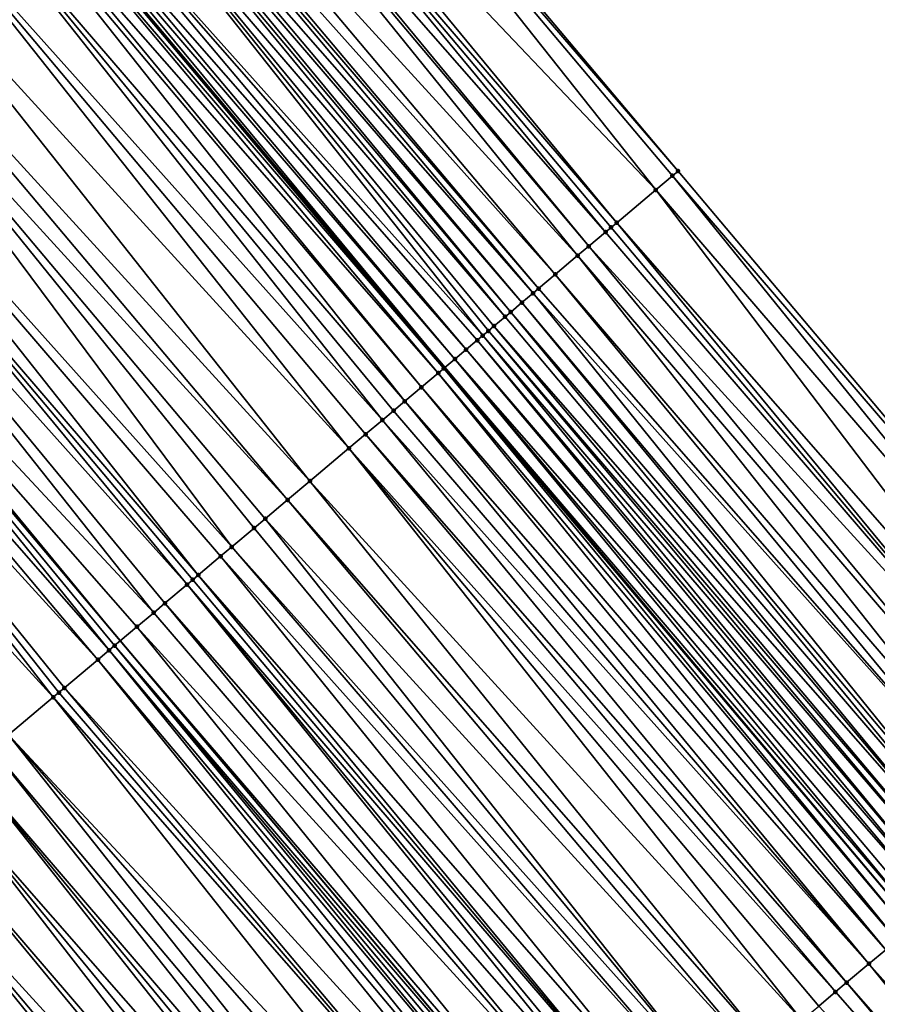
# Model space of a CAD drawing. Header units: feet. Extents: x 2004186 to 2014793, y 836912 to 864902.
# Tile 551 of 974: x 2008737 to 2008760, y 850392 to 850419. Entities that reach past the tile are written whole.
import ezdxf

# ---------------------------------------------------------------- set-up
doc = ezdxf.new("R2010")
doc.units = ezdxf.units.FT
doc.header["$LTSCALE"] = 100
doc.header["$MEASUREMENT"] = 0
for name, color, linetype, lineweight in [('EP_Travel Lane', 5, 'Continuous', 40), ('GPL_Skip Line', 2, 'Continuous', 40), ('Road Shots', 4, 'Continuous', 200), ('Road X-Section', 30, 'Continuous', 13)]:
    doc.layers.add(name, color=color, linetype=linetype, lineweight=lineweight)
doc.layers.add('I-77 SB_MM21-27-Surface-Border', color=7, linetype='Continuous')
doc.layers.add('I-77 SB_MM21-27-Surface-TIN', color=7, linetype='Continuous')

msp = doc.modelspace()

# ---------------------------------------------------------------- linework, layer by layer
at = {"layer": 'EP_Travel Lane'}
msp.add_polyline3d([(2008915.867513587, 850210.6115616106, 427.1143977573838), (2008902.985485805, 850225.9102312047, 427.1784940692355), (2008890.103520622, 850241.2088264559, 427.2702091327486), (2008877.221518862, 850256.5074651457, 427.3457865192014), (2008864.339452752, 850271.8061802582, 427.3929722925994), (2008851.457444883, 850287.104826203, 427.4658543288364), (2008838.575445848, 850302.4034616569, 427.542645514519), (2008825.692796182, 850317.7030101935, 427.605300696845), (2008812.811069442, 850333.0017262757, 427.7104481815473), (2008799.929318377, 850348.3004712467, 427.8060935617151), (2008787.047602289, 850363.5991746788, 427.9153491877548), (2008774.165686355, 850378.8981154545, 427.9468093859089), (2008761.283878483, 850394.1969278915, 428.0203162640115), (2008748.402164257, 850409.4956291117, 428.1303267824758), (2008735.520360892, 850424.7944361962, 428.2056198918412), (2008722.668771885, 850440.0799362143, 428.2471477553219), (2008709.8114582, 850455.3993182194, 428.3277989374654), (2008696.954085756, 850470.7187702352, 428.3810532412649), (2008684.096679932, 850486.038262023, 428.4187279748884), (2008671.239433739, 850501.3575636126, 428.5308118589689), (2008658.29212345, 850516.6541551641, 428.6017493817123), (2008645.370726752, 850531.9194284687, 428.7031373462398)], dxfattribs=at)
at = {"layer": 'GPL_Skip Line'}
msp.add_polyline3d([(2008894.092958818, 850218.4216067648, 427.3520091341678), (2008881.210969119, 850233.7202311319, 427.4329074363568), (2008868.328993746, 850249.0188384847, 427.5201267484), (2008855.446945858, 850264.3175319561, 427.5753522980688), (2008842.564943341, 850279.6161715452, 427.650595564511), (2008829.682933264, 850294.9148201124, 427.7225033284), (2008816.800461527, 850310.2131006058, 427.7898002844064), (2008803.917205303, 850325.5106064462, 427.8799851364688), (2008791.033978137, 850340.8080777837, 427.9814844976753), (2008778.150705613, 850356.1056029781, 428.0653225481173), (2008765.26733627, 850371.403243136, 428.1114611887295), (2008752.383995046, 850386.7008499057, 428.1685486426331), (2008739.500729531, 850401.998366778, 428.2551158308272), (2008726.61750691, 850417.2958327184, 428.3583851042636), (2008713.751811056, 850432.6082563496, 428.4147457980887), (2008700.907477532, 850447.9386255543, 428.4696726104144), (2008688.063002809, 850463.2691632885, 428.4587566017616), (2008675.218813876, 850478.599359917, 428.581107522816), (2008662.374626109, 850493.9295551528, 428.7040024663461), (2008649.477437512, 850509.2154379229, 428.7683137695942)], dxfattribs=at)
at = {"layer": 'I-77 SB_MM21-27-Surface-Border', "color": 3, "linetype": 'ByBlock', "lineweight": -2}
msp.add_polyline3d([(2008646.361944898, 850532.7559156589, 428.6848229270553), (2008660.176727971, 850518.2445676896, 428.5672643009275), (2008673.565362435, 850503.3065174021, 428.4832371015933), (2008690.395408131, 850491.3159234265, 428.3358796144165), (2008703.239696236, 850475.9856084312, 428.2598247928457), (2008716.237136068, 850460.7839192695, 428.1125989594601), (2008729.081235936, 850445.4538289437, 427.9486738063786), (2008741.913914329, 850430.1807046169, 427.8709516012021), (2008754.797180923, 850414.8831864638, 427.7847865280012), (2008767.680465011, 850399.5856475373, 427.7054260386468), (2008780.716760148, 850384.416901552, 427.6395433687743), (2008793.600095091, 850369.1193022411, 427.5799843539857), (2008806.483406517, 850353.8217308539, 427.5113196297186), (2008819.366612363, 850338.5242848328, 427.4015260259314), (2008832.24980813, 850323.2268507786, 427.2877568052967), (2008845.133555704, 850307.9270554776, 427.2317078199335), (2008857.862602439, 850292.499557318, 427.1704268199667), (2008870.591658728, 850277.0720478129, 427.113381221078), (2008883.16774643, 850261.5156949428, 427.0646691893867), (2008895.743853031, 850245.9593196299, 427.0242948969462), (2008908.472840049, 850230.5318923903, 426.9366870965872), (2008921.048963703, 850214.9754968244, 426.9038368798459)], dxfattribs=at)
at = {"layer": 'I-77 SB_MM21-27-Surface-TIN', "color": 128, "linetype": 'ByBlock', "lineweight": -2}
for points in [[(2008741.913914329, 850430.1807046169, 427.8709516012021), (2008741.760962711, 850430.0518411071, 427.8806762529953), (2008754.797180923, 850414.8831864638, 427.7847865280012)], [(2008741.760962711, 850430.0518411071, 427.8806762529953), (2008740.384361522, 850428.8921130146, 427.9539346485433), (2008754.185358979, 850414.3677507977, 427.8176607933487)], [(2008741.760962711, 850430.0518411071, 427.8806762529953), (2008754.644230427, 850414.7543216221, 427.7949481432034), (2008754.797180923, 850414.8831864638, 427.7847865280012)], [(2008741.760962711, 850430.0518411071, 427.8806762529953), (2008754.185358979, 850414.3677507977, 427.8176607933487), (2008754.644230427, 850414.7543216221, 427.7949481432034)], [(2008740.384361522, 850428.8921130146, 427.9539346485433), (2008740.078462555, 850428.6343809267, 427.9750459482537), (2008753.114672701, 850413.46573586, 427.8760178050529)], [(2008740.384361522, 850428.8921130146, 427.9539346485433), (2008753.114672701, 850413.46573586, 427.8760178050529), (2008754.185358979, 850414.3677507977, 427.8176607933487)], [(2008740.078462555, 850428.6343809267, 427.9750459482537), (2008739.619601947, 850428.2477972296, 428.0019793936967), (2008752.80877162, 850413.2080062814, 427.896306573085)], [(2008740.078462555, 850428.6343809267, 427.9750459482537), (2008752.961725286, 850413.3368673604, 427.8873789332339), (2008753.114672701, 850413.46573586, 427.8760178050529)], [(2008740.078462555, 850428.6343809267, 427.9750459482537), (2008752.80877162, 850413.2080062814, 427.896306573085), (2008752.961725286, 850413.3368673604, 427.8873789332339)], [(2008739.619601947, 850428.2477972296, 428.0019793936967), (2008739.466643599, 850428.1189417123, 428.0090830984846), (2008752.349926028, 850412.8214047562, 427.9290869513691)], [(2008739.619601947, 850428.2477972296, 428.0019793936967), (2008752.349926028, 850412.8214047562, 427.9290869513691), (2008752.80877162, 850413.2080062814, 427.896306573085)], [(2008739.466643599, 850428.1189417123, 428.0090830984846), (2008738.548917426, 850427.345780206, 428.0610191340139), (2008752.044013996, 850412.5636881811, 427.9451115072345)], [(2008739.466643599, 850428.1189417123, 428.0090830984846), (2008752.044013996, 850412.5636881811, 427.9451115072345), (2008752.349926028, 850412.8214047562, 427.9290869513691)], [(2008738.548917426, 850427.345780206, 428.0610191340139), (2008738.09006322, 850426.959188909, 428.0904448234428), (2008751.432210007, 850412.0482311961, 427.9849767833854)], [(2008738.548917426, 850427.345780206, 428.0610191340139), (2008751.432210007, 850412.0482311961, 427.9849767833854), (2008752.044013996, 850412.5636881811, 427.9451115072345)], [(2008738.09006322, 850426.959188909, 428.0904448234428), (2008737.937116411, 850426.8303196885, 428.1020421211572), (2008750.97334036, 850411.6616582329, 428.0083908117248)], [(2008738.09006322, 850426.959188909, 428.0904448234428), (2008750.97334036, 850411.6616582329, 428.0083908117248), (2008751.432210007, 850412.0482311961, 427.9849767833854)], [(2008737.937116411, 850426.8303196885, 428.1020421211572), (2008737.631237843, 850426.5725633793, 428.1310962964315), (2008750.820390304, 850411.5327928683, 428.0187239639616)], [(2008737.937116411, 850426.8303196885, 428.1020421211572), (2008750.820390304, 850411.5327928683, 428.0187239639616), (2008750.97334036, 850411.6616582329, 428.0083908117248)], [(2008737.478293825, 850426.4436908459, 428.1437800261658), (2008737.325332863, 850426.3148384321, 428.1498660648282), (2008750.208597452, 850411.0173226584, 428.0629260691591)], [(2008737.631237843, 850426.5725633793, 428.1310962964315), (2008737.478293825, 850426.4436908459, 428.1437800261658), (2008750.514498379, 850411.2750524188, 428.0425775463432)], [(2008737.478293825, 850426.4436908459, 428.1437800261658), (2008750.208597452, 850411.0173226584, 428.0629260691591), (2008750.514498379, 850411.2750524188, 428.0425775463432)], [(2008737.631237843, 850426.5725633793, 428.1310962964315), (2008750.514498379, 850411.2750524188, 428.0425775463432), (2008750.820390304, 850411.5327928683, 428.0187239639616)], [(2008737.019418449, 850426.0571246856, 428.1649626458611), (2008736.101658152, 850425.2840036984, 428.2036114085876), (2008749.443799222, 850410.3730527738, 428.095919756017)], [(2008737.325332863, 850426.3148384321, 428.1498660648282), (2008737.019418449, 850426.0571246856, 428.1649626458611), (2008750.055640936, 850410.8884649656, 428.0707433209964)], [(2008737.019418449, 850426.0571246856, 428.1649626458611), (2008749.749705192, 850410.6307765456, 428.0775350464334), (2008750.055640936, 850410.8884649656, 428.0707433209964)], [(2008737.019418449, 850426.0571246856, 428.1649626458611), (2008749.596748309, 850410.5019192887, 428.0852093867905), (2008749.749705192, 850410.6307765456, 428.0775350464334)], [(2008737.019418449, 850426.0571246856, 428.1649626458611), (2008749.443799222, 850410.3730527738, 428.095919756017), (2008749.596748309, 850410.5019192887, 428.0852093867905)], [(2008737.325332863, 850426.3148384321, 428.1498660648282), (2008750.055640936, 850410.8884649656, 428.0707433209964), (2008750.208597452, 850411.0173226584, 428.0629260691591)], [(2008736.101658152, 850425.2840036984, 428.2036114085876), (2008735.795713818, 850425.0263254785, 428.2070580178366), (2008748.98491437, 850409.986497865, 428.1134131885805)], [(2008736.101658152, 850425.2840036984, 428.2036114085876), (2008749.290843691, 850410.2441939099, 428.1041209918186), (2008749.443799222, 850410.3730527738, 428.095919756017)], [(2008736.101658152, 850425.2840036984, 428.2036114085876), (2008748.98491437, 850409.986497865, 428.1134131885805), (2008749.290843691, 850410.2441939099, 428.1041209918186)], [(2008735.795713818, 850425.0263254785, 428.2070580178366), (2008735.642728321, 850424.8975021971, 428.2035906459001), (2008748.678972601, 850409.7288166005, 428.1178585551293)], [(2008735.795713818, 850425.0263254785, 428.2070580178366), (2008748.678972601, 850409.7288166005, 428.1178585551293), (2008748.98491437, 850409.986497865, 428.1134131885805)], [(2008735.489758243, 850424.7686606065, 428.2061273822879), (2008735.336799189, 850424.6398059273, 428.2129562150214), (2008748.373054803, 850409.4711068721, 428.1316379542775)], [(2008735.489758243, 850424.7686606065, 428.2061273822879), (2008748.402164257, 850409.4956291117, 428.1303267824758), (2008735.520360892, 850424.7944361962, 428.2056198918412)], [(2008735.489758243, 850424.7686606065, 428.2061273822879), (2008748.373054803, 850409.4711068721, 428.1316379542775), (2008748.402164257, 850409.4956291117, 428.1303267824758)], [(2008735.642728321, 850424.8975021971, 428.2035906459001), (2008735.520360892, 850424.7944361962, 428.2056198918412), (2008748.402164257, 850409.4956291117, 428.1303267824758)], [(2008735.642728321, 850424.8975021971, 428.2035906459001), (2008748.402164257, 850409.4956291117, 428.1303267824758), (2008748.678972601, 850409.7288166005, 428.1178585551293)], [(2008735.336799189, 850424.6398059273, 428.2129562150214), (2008735.030855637, 850424.3821267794, 428.216707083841), (2008748.220089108, 850409.3422600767, 428.1358815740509)], [(2008735.336799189, 850424.6398059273, 428.2129562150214), (2008748.220089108, 850409.3422600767, 428.1358815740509), (2008748.373054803, 850409.4711068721, 428.1316379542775)], [(2008734.877872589, 850424.2533005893, 428.2141936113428), (2008734.26599994, 850423.7379251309, 428.2273233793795), (2008747.302258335, 850408.5692227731, 428.1470893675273)], [(2008735.030855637, 850424.3821267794, 428.216707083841), (2008734.877872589, 850424.2533005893, 428.2141936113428), (2008747.761165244, 850408.9557514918, 428.1381842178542)], [(2008734.877872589, 850424.2533005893, 428.2141936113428), (2008747.302258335, 850408.5692227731, 428.1470893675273), (2008747.761165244, 850408.9557514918, 428.1381842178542)], [(2008735.030855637, 850424.3821267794, 428.216707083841), (2008747.761165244, 850408.9557514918, 428.1381842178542), (2008748.220089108, 850409.3422600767, 428.1358815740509)], [(2008734.26599994, 850423.7379251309, 428.2273233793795), (2008733.348188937, 850422.9648643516, 428.2462283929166), (2008746.690369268, 850408.0538668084, 428.1538272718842)], [(2008734.26599994, 850423.7379251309, 428.2273233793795), (2008746.996308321, 850408.3115512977, 428.1483245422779), (2008747.302258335, 850408.5692227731, 428.1470893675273)], [(2008734.26599994, 850423.7379251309, 428.2273233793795), (2008746.690369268, 850408.0538668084, 428.1538272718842), (2008746.996308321, 850408.3115512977, 428.1483245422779)], [(2008733.348188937, 850422.9648643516, 428.2462283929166), (2008732.277401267, 850422.0629698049, 428.2651045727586), (2008745.772537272, 850407.2808309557, 428.1645591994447)], [(2008733.348188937, 850422.9648643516, 428.2462283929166), (2008746.231448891, 850407.6673540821, 428.1574880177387), (2008746.690369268, 850408.0538668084, 428.1538272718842)], [(2008733.348188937, 850422.9648643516, 428.2462283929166), (2008745.772537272, 850407.2808309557, 428.1645591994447), (2008746.231448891, 850407.6673540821, 428.1574880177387)], [(2008732.277401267, 850422.0629698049, 428.2651045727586), (2008731.206600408, 850421.16109092, 428.2788448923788), (2008744.701734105, 850406.378954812, 428.1774019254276)], [(2008732.277401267, 850422.0629698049, 428.2651045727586), (2008744.701734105, 850406.378954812, 428.1774019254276), (2008745.772537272, 850407.2808309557, 428.1645591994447)], [(2008731.206600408, 850421.16109092, 428.2788448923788), (2008730.594713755, 850420.6457320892, 428.2865220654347), (2008744.089842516, 850405.8636018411, 428.1831581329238)], [(2008731.206600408, 850421.16109092, 428.2788448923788), (2008744.089842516, 850405.8636018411, 428.1831581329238), (2008744.701734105, 850406.378954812, 428.1774019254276)], [(2008730.594713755, 850420.6457320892, 428.2865220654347), (2008729.21796731, 850419.4861764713, 428.3032213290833), (2008742.560112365, 850404.575220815, 428.1970892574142)], [(2008730.594713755, 850420.6457320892, 428.2865220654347), (2008743.477963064, 850405.3482344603, 428.1936397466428), (2008744.089842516, 850405.8636018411, 428.1831581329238)], [(2008730.594713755, 850420.6457320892, 428.2865220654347), (2008743.17200323, 850405.0905746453, 428.1910511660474), (2008743.477963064, 850405.3482344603, 428.1936397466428)], [(2008730.594713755, 850420.6457320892, 428.2865220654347), (2008742.560112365, 850404.575220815, 428.1970892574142), (2008743.17200323, 850405.0905746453, 428.1910511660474)], [(2008729.21796731, 850419.4861764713, 428.3032213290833), (2008728.606086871, 850418.9708102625, 428.3133179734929), (2008741.642297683, 850403.8021644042, 428.2145627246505)], [(2008729.21796731, 850419.4861764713, 428.3032213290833), (2008742.254177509, 850404.3175313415, 428.2042265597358), (2008742.560112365, 850404.575220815, 428.1970892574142)], [(2008729.21796731, 850419.4861764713, 428.3032213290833), (2008741.642297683, 850403.8021644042, 428.2145627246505), (2008742.254177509, 850404.3175313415, 428.2042265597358)], [(2008728.606086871, 850418.9708102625, 428.3133179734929), (2008727.994218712, 850418.4554294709, 428.3281966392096), (2008741.336366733, 850403.5444702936, 428.2232206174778)], [(2008728.606086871, 850418.9708102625, 428.3133179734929), (2008741.489335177, 850403.6733138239, 428.2200476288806), (2008741.642297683, 850403.8021644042, 428.2145627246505)], [(2008728.606086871, 850418.9708102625, 428.3133179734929), (2008741.336366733, 850403.5444702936, 428.2232206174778), (2008741.489335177, 850403.6733138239, 428.2200476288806)], [(2008727.994218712, 850418.4554294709, 428.3281966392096), (2008726.77048196, 850417.424668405, 428.3577844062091), (2008740.418542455, 850402.7714252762, 428.2369579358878)], [(2008727.994218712, 850418.4554294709, 428.3281966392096), (2008740.724476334, 850403.0291159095, 428.2294403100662), (2008741.336366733, 850403.5444702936, 428.2232206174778)], [(2008727.994218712, 850418.4554294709, 428.3281966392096), (2008740.418542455, 850402.7714252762, 428.2369579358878), (2008740.724476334, 850403.0291159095, 428.2294403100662)], [(2008726.77048196, 850417.424668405, 428.3577844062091), (2008726.61750691, 850417.2958327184, 428.3583851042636), (2008739.500729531, 850401.998366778, 428.2551158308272)], [(2008726.77048196, 850417.424668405, 428.3577844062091), (2008739.500729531, 850401.998366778, 428.2551158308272), (2008739.959637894, 850402.3848937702, 428.2467770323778)], [(2008726.77048196, 850417.424668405, 428.3577844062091), (2008739.959637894, 850402.3848937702, 428.2467770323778), (2008740.418542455, 850402.7714252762, 428.2369579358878)], [(2008726.005594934, 850416.780503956, 428.3562019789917), (2008739.194783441, 850401.7406906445, 428.257878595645), (2008726.61750691, 850417.2958327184, 428.3583851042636)], [(2008739.347760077, 850401.8695244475, 428.2578954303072), (2008739.500729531, 850401.998366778, 428.2551158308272), (2008726.61750691, 850417.2958327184, 428.3583851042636)], [(2008739.347760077, 850401.8695244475, 428.2578954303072), (2008726.61750691, 850417.2958327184, 428.3583851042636), (2008739.194783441, 850401.7406906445, 428.257878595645)], [(2008726.005594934, 850416.780503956, 428.3562019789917), (2008725.393664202, 850416.265197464, 428.3467157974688), (2008738.888815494, 850401.4830404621, 428.2521312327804)], [(2008726.005594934, 850416.780503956, 428.3562019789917), (2008738.888815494, 850401.4830404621, 428.2521312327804), (2008739.194783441, 850401.7406906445, 428.257878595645)], [(2008725.393664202, 850416.265197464, 428.3467157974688), (2008724.169776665, 850415.2346154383, 428.3175914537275), (2008737.664960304, 850400.4524200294, 428.2356029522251)], [(2008725.393664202, 850416.265197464, 428.3467157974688), (2008737.970934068, 850400.7100633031, 428.2436158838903), (2008738.888815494, 850401.4830404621, 428.2521312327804)], [(2008725.393664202, 850416.265197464, 428.3467157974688), (2008737.817950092, 850400.5812382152, 428.2407411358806), (2008737.970934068, 850400.7100633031, 428.2436158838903)], [(2008725.393664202, 850416.265197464, 428.3467157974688), (2008737.664960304, 850400.4524200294, 428.2356029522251), (2008737.817950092, 850400.5812382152, 428.2407411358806)], [(2008724.169776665, 850415.2346154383, 428.3175914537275), (2008736.441057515, 850399.421856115, 428.200540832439), (2008737.664960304, 850400.4524200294, 428.2356029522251)], [(2008754.644230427, 850414.7543216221, 427.7949481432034), (2008754.185358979, 850414.3677507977, 427.8176607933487), (2008767.221595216, 850399.1990747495, 427.7287832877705)], [(2008754.797180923, 850414.8831864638, 427.7847865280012), (2008754.644230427, 850414.7543216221, 427.7949481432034), (2008767.680465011, 850399.5856475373, 427.7054260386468)], [(2008754.644230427, 850414.7543216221, 427.7949481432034), (2008767.221595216, 850399.1990747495, 427.7287832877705), (2008767.680465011, 850399.5856475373, 427.7054260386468)], [(2008754.185358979, 850414.3677507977, 427.8176607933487), (2008753.114672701, 850413.46573586, 427.8760178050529), (2008766.303867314, 850398.4259152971, 427.780048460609)], [(2008754.185358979, 850414.3677507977, 427.8176607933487), (2008766.303867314, 850398.4259152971, 427.780048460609), (2008767.221595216, 850399.1990747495, 427.7287832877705)], [(2008753.114672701, 850413.46573586, 427.8760178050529), (2008752.961725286, 850413.3368673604, 427.8873789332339), (2008765.844996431, 850398.0393438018, 427.8029818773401)], [(2008753.114672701, 850413.46573586, 427.8760178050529), (2008765.844996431, 850398.0393438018, 427.8029818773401), (2008766.303867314, 850398.4259152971, 427.780048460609)], [(2008752.80877162, 850413.2080062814, 427.896306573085), (2008752.349926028, 850412.8214047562, 427.9290869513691), (2008765.844996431, 850398.0393438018, 427.8029818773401)], [(2008752.961725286, 850413.3368673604, 427.8873789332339), (2008752.80877162, 850413.2080062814, 427.896306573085), (2008765.844996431, 850398.0393438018, 427.8029818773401)], [(2008752.349926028, 850412.8214047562, 427.9290869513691), (2008752.044013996, 850412.5636881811, 427.9451115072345), (2008765.080240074, 850397.3950241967, 427.8522815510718)], [(2008752.349926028, 850412.8214047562, 427.9290869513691), (2008765.080240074, 850397.3950241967, 427.8522815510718), (2008765.844996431, 850398.0393438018, 427.8029818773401)], [(2008752.044013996, 850412.5636881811, 427.9451115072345), (2008751.432210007, 850412.0482311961, 427.9849767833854), (2008764.468426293, 850396.8795788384, 427.8883351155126)], [(2008752.044013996, 850412.5636881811, 427.9451115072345), (2008764.468426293, 850396.8795788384, 427.8883351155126), (2008765.080240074, 850397.3950241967, 427.8522815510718)], [(2008751.432210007, 850412.0482311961, 427.9849767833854), (2008750.97334036, 850411.6616582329, 428.0083908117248), (2008764.162538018, 850396.621834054, 427.9136108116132)], [(2008751.432210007, 850412.0482311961, 427.9849767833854), (2008764.162538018, 850396.621834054, 427.9136108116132), (2008764.468426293, 850396.8795788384, 427.8883351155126)], [(2008750.820390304, 850411.5327928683, 428.0187239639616), (2008750.514498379, 850411.2750524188, 428.0425775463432), (2008763.397780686, 850395.9775156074, 427.9625305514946)], [(2008750.97334036, 850411.6616582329, 428.0083908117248), (2008750.820390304, 850411.5327928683, 428.0187239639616), (2008764.162538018, 850396.621834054, 427.9136108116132)], [(2008750.820390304, 850411.5327928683, 428.0187239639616), (2008763.397780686, 850395.9775156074, 427.9625305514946), (2008764.162538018, 850396.621834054, 427.9136108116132)], [(2008750.514498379, 850411.2750524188, 428.0425775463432), (2008750.208597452, 850411.0173226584, 428.0629260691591), (2008763.24481915, 850395.8486638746, 427.9683936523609)], [(2008750.514498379, 850411.2750524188, 428.0425775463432), (2008763.24481915, 850395.8486638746, 427.9683936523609), (2008763.397780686, 850395.9775156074, 427.9625305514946)], [(2008750.208597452, 850411.0173226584, 428.0629260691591), (2008750.055640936, 850410.8884649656, 428.0707433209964), (2008762.938879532, 850395.5909800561, 427.973676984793)], [(2008750.208597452, 850411.0173226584, 428.0629260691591), (2008762.938879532, 850395.5909800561, 427.973676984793), (2008763.24481915, 850395.8486638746, 427.9683936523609)], [(2008750.055640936, 850410.8884649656, 428.0707433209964), (2008749.749705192, 850410.6307765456, 428.0775350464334), (2008762.938879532, 850395.5909800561, 427.973676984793)], [(2008749.596748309, 850410.5019192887, 428.0852093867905), (2008749.443799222, 850410.3730527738, 428.095919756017), (2008762.479979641, 850395.2044430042, 427.9853155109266)], [(2008749.749705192, 850410.6307765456, 428.0775350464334), (2008749.596748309, 850410.5019192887, 428.0852093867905), (2008762.632938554, 850395.3332978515, 427.9784310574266)], [(2008749.596748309, 850410.5019192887, 428.0852093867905), (2008762.479979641, 850395.2044430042, 427.9853155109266), (2008762.632938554, 850395.3332978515, 427.9784310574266)], [(2008749.749705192, 850410.6307765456, 428.0775350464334), (2008762.632938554, 850395.3332978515, 427.9784310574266), (2008762.938879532, 850395.5909800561, 427.973676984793)], [(2008749.290843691, 850410.2441939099, 428.1041209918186), (2008748.98491437, 850409.986497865, 428.1134131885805), (2008762.021110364, 850394.8178696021, 428.0088742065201)], [(2008749.443799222, 850410.3730527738, 428.095919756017), (2008749.290843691, 850410.2441939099, 428.1041209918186), (2008762.174071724, 850394.9467215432, 428.0029428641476)], [(2008749.290843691, 850410.2441939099, 428.1041209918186), (2008762.021110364, 850394.8178696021, 428.0088742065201), (2008762.174071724, 850394.9467215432, 428.0029428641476)], [(2008749.443799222, 850410.3730527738, 428.095919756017), (2008762.174071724, 850394.9467215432, 428.0029428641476), (2008762.479979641, 850395.2044430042, 427.9853155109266)], [(2008748.98491437, 850409.986497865, 428.1134131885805), (2008748.678972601, 850409.7288166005, 428.1178585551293), (2008761.868139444, 850394.6890290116, 428.0110833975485)], [(2008748.98491437, 850409.986497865, 428.1134131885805), (2008761.868139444, 850394.6890290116, 428.0110833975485), (2008762.021110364, 850394.8178696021, 428.0088742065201)], [(2008748.678972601, 850409.7288166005, 428.1178585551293), (2008748.402164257, 850409.4956291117, 428.1303267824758), (2008761.409215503, 850394.3025205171, 428.0133571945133)], [(2008748.678972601, 850409.7288166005, 428.1178585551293), (2008761.56218149, 850394.4313669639, 428.0092275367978), (2008761.868139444, 850394.6890290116, 428.0110833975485)], [(2008748.678972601, 850409.7288166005, 428.1178585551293), (2008761.409215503, 850394.3025205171, 428.0133571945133), (2008761.56218149, 850394.4313669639, 428.0092275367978)], [(2008748.220089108, 850409.3422600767, 428.1358815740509), (2008747.761165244, 850408.9557514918, 428.1381842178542), (2008760.797388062, 850393.7870913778, 428.0440921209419)], [(2008748.373054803, 850409.4711068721, 428.1316379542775), (2008748.220089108, 850409.3422600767, 428.1358815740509), (2008761.103305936, 850394.0448010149, 428.0303421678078)], [(2008748.220089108, 850409.3422600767, 428.1358815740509), (2008760.797388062, 850393.7870913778, 428.0440921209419), (2008761.103305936, 850394.0448010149, 428.0303421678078)], [(2008748.373054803, 850409.4711068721, 428.1316379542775), (2008761.283878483, 850394.1969278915, 428.0203162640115), (2008748.402164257, 850409.4956291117, 428.1303267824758)], [(2008748.373054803, 850409.4711068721, 428.1316379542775), (2008761.103305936, 850394.0448010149, 428.0303421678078), (2008761.283878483, 850394.1969278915, 428.0203162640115)], [(2008761.409215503, 850394.3025205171, 428.0133571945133), (2008748.402164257, 850409.4956291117, 428.1303267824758), (2008761.283878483, 850394.1969278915, 428.0203162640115)], [(2008747.761165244, 850408.9557514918, 428.1381842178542), (2008747.302258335, 850408.5692227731, 428.1470893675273), (2008760.491462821, 850393.5293904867, 428.0549740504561)], [(2008747.761165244, 850408.9557514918, 428.1381842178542), (2008760.491462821, 850393.5293904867, 428.0549740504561), (2008760.797388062, 850393.7870913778, 428.0440921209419)], [(2008747.302258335, 850408.5692227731, 428.1470893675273), (2008746.996308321, 850408.3115512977, 428.1483245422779), (2008760.032546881, 850393.1428724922, 428.0603631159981)], [(2008747.302258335, 850408.5692227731, 428.1470893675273), (2008760.032546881, 850393.1428724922, 428.0603631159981), (2008760.491462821, 850393.5293904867, 428.0549740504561)], [(2008746.996308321, 850408.3115512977, 428.1483245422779), (2008746.690369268, 850408.0538668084, 428.1538272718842), (2008760.032546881, 850393.1428724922, 428.0603631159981)], [(2008746.690369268, 850408.0538668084, 428.1538272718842), (2008746.231448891, 850407.6673540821, 428.1574880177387), (2008759.420665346, 850392.6275075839, 428.0700349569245)], [(2008746.690369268, 850408.0538668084, 428.1538272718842), (2008759.420665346, 850392.6275075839, 428.0700349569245), (2008760.032546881, 850393.1428724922, 428.0603631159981)], [(2008746.231448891, 850407.6673540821, 428.1574880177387), (2008745.772537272, 850407.2808309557, 428.1645591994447), (2008759.114714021, 850392.3698376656, 428.0707600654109)], [(2008746.231448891, 850407.6673540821, 428.1574880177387), (2008759.114714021, 850392.3698376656, 428.0707600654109), (2008759.420665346, 850392.6275075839, 428.0700349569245)], [(2008745.772537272, 850407.2808309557, 428.1645591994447), (2008744.701734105, 850406.378954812, 428.1774019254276), (2008758.196881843, 850391.5968020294, 428.0814225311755)], [(2008745.772537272, 850407.2808309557, 428.1645591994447), (2008758.655805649, 850391.9833106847, 428.0790960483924), (2008759.114714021, 850392.3698376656, 428.0707600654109)], [(2008745.772537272, 850407.2808309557, 428.1645591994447), (2008758.196881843, 850391.5968020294, 428.0814225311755), (2008758.655805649, 850391.9833106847, 428.0790960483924)], [(2008744.701734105, 850406.378954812, 428.1774019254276), (2008744.089842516, 850405.8636018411, 428.1831581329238), (2008757.279064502, 850390.8237487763, 428.0978620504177)], [(2008744.701734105, 850406.378954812, 428.1774019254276), (2008757.279064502, 850390.8237487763, 428.0978620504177), (2008758.196881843, 850391.5968020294, 428.0814225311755)], [(2008744.089842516, 850405.8636018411, 428.1831581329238), (2008743.477963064, 850405.3482344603, 428.1936397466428), (2008756.973110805, 850390.5660816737, 428.0976637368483)], [(2008744.089842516, 850405.8636018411, 428.1831581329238), (2008756.973110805, 850390.5660816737, 428.0976637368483), (2008757.279064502, 850390.8237487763, 428.0978620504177)], [(2008743.477963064, 850405.3482344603, 428.1936397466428), (2008743.17200323, 850405.0905746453, 428.1910511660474), (2008755.902315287, 850389.6641964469, 428.1134867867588)], [(2008743.477963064, 850405.3482344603, 428.1936397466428), (2008755.902315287, 850389.6641964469, 428.1134867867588), (2008756.973110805, 850390.5660816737, 428.0976637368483)], [(2008743.17200323, 850405.0905746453, 428.1910511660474), (2008742.560112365, 850404.575220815, 428.1970892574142), (2008755.902315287, 850389.6641964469, 428.1134867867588)], [(2008742.560112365, 850404.575220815, 428.1970892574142), (2008742.254177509, 850404.3175313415, 428.2042265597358), (2008755.596360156, 850389.4065310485, 428.1127296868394)], [(2008742.560112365, 850404.575220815, 428.1970892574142), (2008755.596360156, 850389.4065310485, 428.1127296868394), (2008755.902315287, 850389.6641964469, 428.1134867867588)], [(2008742.254177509, 850404.3175313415, 428.2042265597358), (2008741.642297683, 850403.8021644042, 428.2145627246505), (2008754.831505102, 850388.7623286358, 428.1235987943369)], [(2008742.254177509, 850404.3175313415, 428.2042265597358), (2008754.831505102, 850388.7623286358, 428.1235987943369), (2008755.596360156, 850389.4065310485, 428.1127296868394)], [(2008741.489335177, 850403.6733138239, 428.2200476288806), (2008741.336366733, 850403.5444702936, 428.2232206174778), (2008754.372603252, 850388.3757939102, 428.1344743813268)], [(2008741.642297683, 850403.8021644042, 428.2145627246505), (2008741.489335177, 850403.6733138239, 428.2200476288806), (2008754.372603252, 850388.3757939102, 428.1344743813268)], [(2008741.642297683, 850403.8021644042, 428.2145627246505), (2008754.372603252, 850388.3757939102, 428.1344743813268), (2008754.831505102, 850388.7623286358, 428.1235987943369)], [(2008741.336366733, 850403.5444702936, 428.2232206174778), (2008740.724476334, 850403.0291159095, 428.2294403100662), (2008753.913692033, 850387.98927031, 428.1417016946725)], [(2008741.336366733, 850403.5444702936, 428.2232206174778), (2008754.066656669, 850388.1181183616, 428.1370458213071), (2008754.372603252, 850388.3757939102, 428.1344743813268)], [(2008741.336366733, 850403.5444702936, 428.2232206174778), (2008753.913692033, 850387.98927031, 428.1417016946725), (2008754.066656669, 850388.1181183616, 428.1370458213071)], [(2008740.724476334, 850403.0291159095, 428.2294403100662), (2008740.418542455, 850402.7714252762, 428.2369579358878), (2008753.454790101, 850387.6027356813, 428.1525456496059)], [(2008740.724476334, 850403.0291159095, 428.2294403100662), (2008753.454790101, 850387.6027356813, 428.1525456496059), (2008753.913692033, 850387.98927031, 428.1417016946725)], [(2008740.418542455, 850402.7714252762, 428.2369579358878), (2008739.959637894, 850402.3848937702, 428.2467770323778), (2008753.454790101, 850387.6027356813, 428.1525456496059)], [(2008739.959637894, 850402.3848937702, 428.2467770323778), (2008739.500729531, 850401.998366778, 428.2551158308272), (2008752.53697723, 850386.8296771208, 428.170725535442)], [(2008739.959637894, 850402.3848937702, 428.2467770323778), (2008752.53697723, 850386.8296771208, 428.170725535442), (2008753.454790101, 850387.6027356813, 428.1525456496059)], [(2008739.347760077, 850401.8695244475, 428.2578954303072), (2008739.194783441, 850401.7406906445, 428.257878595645), (2008752.078034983, 850386.4431903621, 428.1658716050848)], [(2008739.347760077, 850401.8695244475, 428.2578954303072), (2008752.383995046, 850386.7008499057, 428.1685486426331), (2008739.500729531, 850401.998366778, 428.2551158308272)], [(2008739.347760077, 850401.8695244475, 428.2578954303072), (2008752.231012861, 850386.5720226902, 428.1663717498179), (2008752.383995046, 850386.7008499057, 428.1685486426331)], [(2008739.347760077, 850401.8695244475, 428.2578954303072), (2008752.078034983, 850386.4431903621, 428.1658716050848), (2008752.231012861, 850386.5720226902, 428.1663717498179)], [(2008752.53697723, 850386.8296771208, 428.170725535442), (2008739.500729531, 850401.998366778, 428.2551158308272), (2008752.383995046, 850386.7008499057, 428.1685486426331)], [(2008738.888815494, 850401.4830404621, 428.2521312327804), (2008737.970934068, 850400.7100633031, 428.2436158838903), (2008751.466135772, 850385.9278464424, 428.168660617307)], [(2008739.194783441, 850401.7406906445, 428.257878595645), (2008738.888815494, 850401.4830404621, 428.2521312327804), (2008751.772094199, 850386.1855079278, 428.1707009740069)], [(2008738.888815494, 850401.4830404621, 428.2521312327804), (2008751.466135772, 850385.9278464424, 428.168660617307), (2008751.772094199, 850386.1855079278, 428.1707009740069)], [(2008739.194783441, 850401.7406906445, 428.257878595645), (2008751.772094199, 850386.1855079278, 428.1707009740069), (2008752.078034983, 850386.4431903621, 428.1658716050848)], [(2008737.970934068, 850400.7100633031, 428.2436158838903), (2008737.817950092, 850400.5812382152, 428.2407411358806), (2008750.854193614, 850385.4125535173, 428.154727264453)], [(2008737.970934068, 850400.7100633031, 428.2436158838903), (2008750.854193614, 850385.4125535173, 428.154727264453), (2008751.466135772, 850385.9278464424, 428.168660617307)], [(2008737.664960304, 850400.4524200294, 428.2356029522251), (2008736.441057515, 850399.421856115, 428.200540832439), (2008750.089245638, 850384.7684614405, 428.1294141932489)], [(2008737.817950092, 850400.5812382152, 428.2407411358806), (2008737.664960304, 850400.4524200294, 428.2356029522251), (2008750.854193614, 850385.4125535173, 428.154727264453)], [(2008737.664960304, 850400.4524200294, 428.2356029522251), (2008750.089245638, 850384.7684614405, 428.1294141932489), (2008750.854193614, 850385.4125535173, 428.154727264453)], [(2008736.441057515, 850399.421856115, 428.200540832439), (2008735.982103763, 850399.0353830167, 428.1912064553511), (2008748.865365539, 850383.7378705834, 428.1031893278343)], [(2008736.441057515, 850399.421856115, 428.200540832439), (2008749.630300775, 850384.3819777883, 428.1235414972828), (2008750.089245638, 850384.7684614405, 428.1294141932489)], [(2008736.441057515, 850399.421856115, 428.200540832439), (2008748.865365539, 850383.7378705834, 428.1031893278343), (2008749.630300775, 850384.3819777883, 428.1235414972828)], [(2008735.982103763, 850399.0353830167, 428.1912064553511), (2008735.370173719, 850398.5200757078, 428.1819888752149), (2008748.406411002, 850383.3513984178, 428.0935498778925)], [(2008735.982103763, 850399.0353830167, 428.1912064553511), (2008748.406411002, 850383.3513984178, 428.0935498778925), (2008748.865365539, 850383.7378705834, 428.1031893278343)], [(2008735.370173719, 850398.5200757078, 428.1819888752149), (2008734.605255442, 850397.8759483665, 428.1682387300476), (2008747.794482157, 850382.8360896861, 428.0847998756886)], [(2008735.370173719, 850398.5200757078, 428.1819888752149), (2008748.10045289, 850383.0937365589, 428.0916320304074), (2008748.406411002, 850383.3513984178, 428.0935498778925)], [(2008735.370173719, 850398.5200757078, 428.1819888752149), (2008747.794482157, 850382.8360896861, 428.0847998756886), (2008748.10045289, 850383.0937365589, 428.0916320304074)], [(2008734.605255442, 850397.8759483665, 428.1682387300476), (2008733.840325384, 850397.2318350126, 428.1499017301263), (2008746.876578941, 850382.0631384, 428.0678016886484)], [(2008734.605255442, 850397.8759483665, 428.1682387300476), (2008747.335541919, 850382.449600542, 428.0807281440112), (2008747.794482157, 850382.8360896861, 428.0847998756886)], [(2008734.605255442, 850397.8759483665, 428.1682387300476), (2008746.876578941, 850382.0631384, 428.0678016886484), (2008747.335541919, 850382.449600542, 428.0807281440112)], [(2008733.840325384, 850397.2318350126, 428.1499017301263), (2008733.075410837, 850396.5877032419, 428.137604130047), (2008746.570619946, 850381.8054775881, 428.065540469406)], [(2008733.840325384, 850397.2318350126, 428.1499017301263), (2008746.570619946, 850381.8054775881, 428.065540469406), (2008746.876578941, 850382.0631384, 428.0678016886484)], [(2008733.075410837, 850396.5877032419, 428.137604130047), (2008732.310481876, 850395.9435885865, 428.1196939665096), (2008745.652719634, 850381.0325228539, 428.0496729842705)], [(2008733.075410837, 850396.5877032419, 428.137604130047), (2008745.958694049, 850381.2901653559, 428.0579384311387), (2008746.570619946, 850381.8054775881, 428.065540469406)], [(2008733.075410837, 850396.5877032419, 428.137604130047), (2008745.652719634, 850381.0325228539, 428.0496729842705), (2008745.958694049, 850381.2901653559, 428.0579384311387)], [(2008732.310481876, 850395.9435885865, 428.1196939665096), (2008731.85154501, 850395.5570954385, 428.1169343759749), (2008744.581837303, 850380.1307407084, 428.0316928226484)], [(2008732.310481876, 850395.9435885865, 428.1196939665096), (2008744.581837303, 850380.1307407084, 428.0316928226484), (2008745.652719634, 850381.0325228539, 428.0496729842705)], [(2008731.85154501, 850395.5570954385, 428.1169343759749), (2008730.933646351, 850394.7841387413, 428.1017090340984), (2008744.581837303, 850380.1307407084, 428.0316928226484)], [(2008730.933646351, 850394.7841387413, 428.1017090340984), (2008730.474689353, 850394.3976694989, 428.091110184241), (2008743.510983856, 850379.2289242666, 428.0249593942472)], [(2008730.933646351, 850394.7841387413, 428.1017090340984), (2008743.510983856, 850379.2289242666, 428.0249593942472), (2008744.581837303, 850380.1307407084, 428.0316928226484)], [(2008730.321709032, 850394.2688400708, 428.0896586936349), (2008730.195086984, 850394.1621894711, 428.0919648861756), (2008743.20501671, 850378.9712731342, 428.0195241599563)], [(2008730.474689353, 850394.3976694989, 428.091110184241), (2008730.321709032, 850394.2688400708, 428.0896586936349), (2008743.20501671, 850378.9712731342, 428.0195241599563)], [(2008730.474689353, 850394.3976694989, 428.091110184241), (2008743.20501671, 850378.9712731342, 428.0195241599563), (2008743.510983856, 850379.2289242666, 428.0249593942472)], [(2008730.168739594, 850394.1399977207, 428.0924447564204), (2008729.862826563, 850393.8822823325, 428.1080800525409), (2008743.052038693, 850378.8424409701, 428.018970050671)], [(2008730.168739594, 850394.1399977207, 428.0924447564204), (2008743.072134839, 850378.8593651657, 428.0190428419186), (2008730.195086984, 850394.1621894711, 428.0919648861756)], [(2008730.168739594, 850394.1399977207, 428.0924447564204), (2008743.052038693, 850378.8424409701, 428.018970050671), (2008743.072134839, 850378.8593651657, 428.0190428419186)], [(2008743.20501671, 850378.9712731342, 428.0195241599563), (2008730.195086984, 850394.1621894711, 428.0919648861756), (2008743.072134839, 850378.8593651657, 428.0190428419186)], [(2008729.709866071, 850393.7534293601, 428.1143494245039), (2008729.556895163, 850393.6245887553, 428.1165630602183), (2008742.593130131, 850378.4559142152, 428.027231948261)], [(2008729.862826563, 850393.8822823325, 428.1080800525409), (2008729.709866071, 850393.7534293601, 428.1143494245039), (2008742.593130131, 850378.4559142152, 428.027231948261)], [(2008729.862826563, 850393.8822823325, 428.1080800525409), (2008742.593130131, 850378.4559142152, 428.027231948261), (2008743.052038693, 850378.8424409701, 428.018970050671)], [(2008729.403919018, 850393.4957543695, 428.1167373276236), (2008728.944972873, 850393.1092722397, 428.1103646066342), (2008742.287173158, 850378.1982510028, 428.0257579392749)], [(2008729.556895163, 850393.6245887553, 428.1165630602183), (2008729.403919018, 850393.4957543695, 428.1167373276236), (2008742.287173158, 850378.1982510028, 428.0257579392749)], [(2008729.556895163, 850393.6245887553, 428.1165630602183), (2008742.287173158, 850378.1982510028, 428.0257579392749), (2008742.593130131, 850378.4559142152, 428.027231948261)], [(2008760.491462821, 850393.5293904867, 428.0549740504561), (2008760.032546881, 850393.1428724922, 428.0603631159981), (2008773.374737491, 850378.2318627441, 427.9719904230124)], [(2008728.944972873, 850393.1092722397, 428.1103646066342), (2008728.180026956, 850392.4651777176, 428.0858521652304), (2008741.675230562, 850377.6829585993, 428.0116535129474)], [(2008728.944972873, 850393.1092722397, 428.1103646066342), (2008741.675230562, 850377.6829585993, 428.0116535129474), (2008742.287173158, 850378.1982510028, 428.0257579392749)], [(2008760.032546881, 850393.1428724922, 428.0603631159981), (2008759.420665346, 850392.6275075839, 428.0700349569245), (2008772.609904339, 850377.5876343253, 427.9913858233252)], [(2008760.032546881, 850393.1428724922, 428.0603631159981), (2008772.609904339, 850377.5876343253, 427.9913858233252), (2008773.374737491, 850378.2318627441, 427.9719904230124)], [(2008759.420665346, 850392.6275075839, 428.0700349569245), (2008759.114714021, 850392.3698376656, 428.0707600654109), (2008772.303958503, 850377.3299578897, 427.9942473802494)], [(2008759.420665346, 850392.6275075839, 428.0700349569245), (2008772.303958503, 850377.3299578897, 427.9942473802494), (2008772.609904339, 850377.5876343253, 427.9913858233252)], [(2008728.180026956, 850392.4651777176, 428.0858521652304), (2008727.72107506, 850392.0787024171, 428.0772399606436), (2008740.604319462, 850376.7812106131, 427.9824716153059)], [(2008728.180026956, 850392.4651777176, 428.0858521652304), (2008741.06328903, 850377.1676649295, 427.9979642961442), (2008741.675230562, 850377.6829585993, 428.0116535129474)], [(2008728.180026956, 850392.4651777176, 428.0858521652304), (2008740.604319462, 850376.7812106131, 427.9824716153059), (2008741.06328903, 850377.1676649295, 427.9979642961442)], [(2008759.114714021, 850392.3698376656, 428.0707600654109), (2008758.655805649, 850391.9833106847, 428.0790960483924), (2008772.303958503, 850377.3299578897, 427.9942473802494)], [(2008727.72107506, 850392.0787024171, 428.0772399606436), (2008727.109123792, 850391.5634203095, 428.0597581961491), (2008740.604319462, 850376.7812106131, 427.9824716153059)]]:
    msp.add_3dface(points, dxfattribs=at)
at = {"layer": 'Road Shots', "lineweight": 100}
for p in [(2008754.644230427, 850414.7543216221, 427.7949481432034), (2008754.797180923, 850414.8831864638, 427.7847865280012), (2008754.185358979, 850414.3677507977, 427.8176607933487), (2008753.114672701, 850413.46573586, 427.8760178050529), (2008752.80877162, 850413.2080062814, 427.896306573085), (2008752.961725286, 850413.3368673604, 427.8873789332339), (2008752.349926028, 850412.8214047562, 427.9290869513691), (2008752.044013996, 850412.5636881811, 427.9451115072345), (2008751.432210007, 850412.0482311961, 427.9849767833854), (2008750.820390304, 850411.5327928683, 428.0187239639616), (2008750.97334036, 850411.6616582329, 428.0083908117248), (2008750.514498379, 850411.2750524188, 428.0425775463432), (2008750.208597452, 850411.0173226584, 428.0629260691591), (2008750.055640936, 850410.8884649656, 428.0707433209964), (2008749.596748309, 850410.5019192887, 428.0852093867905), (2008749.749705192, 850410.6307765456, 428.0775350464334), (2008749.290843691, 850410.2441939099, 428.1041209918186), (2008749.443799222, 850410.3730527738, 428.095919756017), (2008748.98491437, 850409.986497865, 428.1134131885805), (2008748.678972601, 850409.7288166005, 428.1178585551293), (2008748.220089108, 850409.3422600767, 428.1358815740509), (2008748.373054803, 850409.4711068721, 428.1316379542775), (2008747.761165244, 850408.9557514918, 428.1381842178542), (2008747.302258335, 850408.5692227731, 428.1470893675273), (2008746.996308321, 850408.3115512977, 428.1483245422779), (2008746.690369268, 850408.0538668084, 428.1538272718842), (2008746.231448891, 850407.6673540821, 428.1574880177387), (2008745.772537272, 850407.2808309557, 428.1645591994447), (2008744.701734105, 850406.378954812, 428.1774019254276), (2008744.089842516, 850405.8636018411, 428.1831581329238), (2008743.477963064, 850405.3482344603, 428.1936397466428), (2008743.17200323, 850405.0905746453, 428.1910511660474), (2008742.560112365, 850404.575220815, 428.1970892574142), (2008742.254177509, 850404.3175313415, 428.2042265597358), (2008741.489335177, 850403.6733138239, 428.2200476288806), (2008741.642297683, 850403.8021644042, 428.2145627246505), (2008741.336366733, 850403.5444702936, 428.2232206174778), (2008740.724476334, 850403.0291159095, 428.2294403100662), (2008740.418542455, 850402.7714252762, 428.2369579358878), (2008739.959637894, 850402.3848937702, 428.2467770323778), (2008739.347760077, 850401.8695244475, 428.2578954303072), (2008738.888815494, 850401.4830404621, 428.2521312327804), (2008739.194783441, 850401.7406906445, 428.257878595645), (2008737.970934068, 850400.7100633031, 428.2436158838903), (2008737.664960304, 850400.4524200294, 428.2356029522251), (2008737.817950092, 850400.5812382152, 428.2407411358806), (2008760.032546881, 850393.1428724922, 428.0603631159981), (2008759.420665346, 850392.6275075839, 428.0700349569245), (2008759.114714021, 850392.3698376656, 428.0707600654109)]:
    msp.add_point(p, dxfattribs=at)
at = {"layer": 'Road X-Section', "extrusion": (-0.6441641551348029, 0.7648768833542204, 0.003986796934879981), "elevation": -643483.4458981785, "flags": 128}
msp.add_lwpolyline([(-2084225.257792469, 2993.270310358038), (-2084226.257792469, 2993.326340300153), (-2084226.457792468, 2993.334477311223), (-2084226.857792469, 2993.342412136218), (-2084227.257792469, 2993.355427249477), (-2084227.657792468, 2993.374871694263), (-2084228.057792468, 2993.396209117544), (-2084228.657792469, 2993.418535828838), (-2084229.057792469, 2993.437023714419), (-2084229.457792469, 2993.450345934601), (-2084230.057792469, 2993.464672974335), (-2084230.857792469, 2993.474054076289), (-2084232.057792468, 2993.494850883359), (-2084232.857792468, 2993.507695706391), (-2084233.457792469, 2993.52223118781), (-2084234.257792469, 2993.535578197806), (-2084235.457792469, 2993.54889551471), (-2084235.857792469, 2993.551994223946), (-2084237.257792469, 2993.586640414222), (-2084238.257792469, 2993.603203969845), (-2084238.857792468, 2993.613413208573), (-2084240.057792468, 2993.644656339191), (-2084240.257792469, 2993.646189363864), (-2084240.657792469, 2993.646024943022), (-2084241.057792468, 2993.641570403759), (-2084241.257792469, 2993.642281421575), (-2084242.057792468, 2993.655972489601), (-2084243.657792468, 2993.667675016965), (-2084245.657792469, 2993.698700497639), (-2084246.657792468, 2993.716866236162), (-2084247.257792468, 2993.727681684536), (-2084247.657792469, 2993.732478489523), (-2084248.057792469, 2993.740050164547), (-2084249.057792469, 2993.754220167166), (-2084250.257792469, 2993.779213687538), (-2084251.857792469, 2993.808338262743), (-2084252.657792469, 2993.817824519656), (-2084253.457792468, 2993.820007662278), (-2084253.657792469, 2993.819406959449), (-2084255.257792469, 2993.789818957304), (-2084256.057792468, 2993.774940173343), (-2084256.857792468, 2993.76484344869), (-2084258.657792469, 2993.748144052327), (-2084259.457792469, 2993.740466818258), (-2084260.857792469, 2993.726726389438), (-2084262.257792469, 2993.707850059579), (-2084263.457792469, 2993.688944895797), (-2084264.257792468, 2993.675815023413), (-2084264.457792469, 2993.678328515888), (-2084264.857792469, 2993.674577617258), (-2084265.057792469, 2993.667748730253), (-2084265.257792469, 2993.665211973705), (-2084265.457792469, 2993.668679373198), (-2084265.857792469, 2993.665232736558), (-2084267.057792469, 2993.626583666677), (-2084267.457792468, 2993.611486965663), (-2084267.657792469, 2993.605400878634), (-2084267.857792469, 2993.592717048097), (-2084268.257792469, 2993.563662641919), (-2084268.457792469, 2993.552065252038), (-2084269.057792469, 2993.522639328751), (-2084270.257792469, 2993.470702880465), (-2084270.457792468, 2993.463599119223), (-2084271.057792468, 2993.43666545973), (-2084271.457792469, 2993.415553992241), (-2084273.257792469, 2993.342295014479), (-2084273.457792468, 2993.332570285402)], dxfattribs=at)
at = {"layer": 'Road X-Section', "extrusion": (-0.6441641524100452, 0.7648768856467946, 0.003986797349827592), "elevation": -643503.4384750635, "flags": 128}
msp.add_lwpolyline([(-2084224.660083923, 2993.242960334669), (-2084225.460083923, 2993.285737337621), (-2084226.860083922, 2993.353209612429), (-2084227.460083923, 2993.37877763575), (-2084228.460083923, 2993.416717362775), (-2084229.260083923, 2993.440488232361), (-2084230.260083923, 2993.465157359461), (-2084231.860083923, 2993.489739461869), (-2084232.460083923, 2993.505286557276), (-2084233.260083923, 2993.521776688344), (-2084233.860083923, 2993.535342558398), (-2084234.460083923, 2993.542465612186), (-2084235.860083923, 2993.572317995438), (-2084236.460083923, 2993.587101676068), (-2084237.260083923, 2993.601352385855), (-2084238.060083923, 2993.618834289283), (-2084238.660083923, 2993.627446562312), (-2084239.660083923, 2993.651959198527), (-2084240.260083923, 2993.658331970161), (-2084240.460083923, 2993.658157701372), (-2084240.660083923, 2993.655944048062), (-2084240.860083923, 2993.649674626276), (-2084241.260083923, 2993.634039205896), (-2084241.460083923, 2993.631253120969), (-2084241.660083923, 2993.63270462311), (-2084242.260083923, 2993.643303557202), (-2084243.460083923, 2993.658529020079), (-2084244.060083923, 2993.661288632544), (-2084245.060083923, 2993.679198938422), (-2084246.060083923, 2993.691496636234), (-2084247.060083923, 2993.709833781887), (-2084248.060083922, 2993.723584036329), (-2084248.860083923, 2993.732801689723), (-2084249.460083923, 2993.742136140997), (-2084251.060083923, 2993.777198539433), (-2084251.260083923, 2993.782336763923), (-2084251.460083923, 2993.78521153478), (-2084252.660083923, 2993.793726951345), (-2084253.060083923, 2993.799474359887), (-2084253.260083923, 2993.799491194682), (-2084254.060083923, 2993.788372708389), (-2084254.660083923, 2993.778553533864), (-2084255.060083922, 2993.771035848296), (-2084255.860083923, 2993.764816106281), (-2084256.060083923, 2993.761643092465), (-2084256.260083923, 2993.756158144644), (-2084257.060083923, 2993.745821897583), (-2084257.460083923, 2993.738684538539), (-2084258.260083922, 2993.732646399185), (-2084258.660083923, 2993.735235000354), (-2084259.460083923, 2993.724753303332), (-2084260.260083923, 2993.71899705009), (-2084261.660083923, 2993.706154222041), (-2084262.260083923, 2993.699082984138), (-2084262.860083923, 2993.69542220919), (-2084263.260083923, 2993.689919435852), (-2084263.660083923, 2993.688684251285), (-2084264.260083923, 2993.679779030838), (-2084264.860083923, 2993.677476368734), (-2084265.060083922, 2993.673232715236), (-2084265.460083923, 2993.659453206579), (-2084265.860083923, 2993.655007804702), (-2084266.260083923, 2993.64571553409), (-2084266.460083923, 2993.63751423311), (-2084266.660083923, 2993.626803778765), (-2084266.860083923, 2993.619129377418), (-2084267.260083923, 2993.612337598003), (-2084267.460083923, 2993.604520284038), (-2084267.860083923, 2993.584171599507), (-2084268.260083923, 2993.560317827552), (-2084268.460083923, 2993.549984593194), (-2084269.060083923, 2993.526570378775), (-2084269.860083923, 2993.486704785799), (-2084270.260083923, 2993.47068010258), (-2084270.860083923, 2993.43789946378), (-2084271.060083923, 2993.428971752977), (-2084271.260083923, 2993.417610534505), (-2084272.660083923, 2993.359253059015), (-2084273.260083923, 2993.336540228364), (-2084273.460083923, 2993.326378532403)], dxfattribs=at)
at = {"layer": 'Road X-Section', "extrusion": (-0.6441641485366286, 0.7648768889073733, 0.00398679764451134), "elevation": -643523.4279214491, "flags": 128}
msp.add_lwpolyline([(-2084224.863342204, 2993.266798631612), (-2084225.863342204, 2993.315725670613), (-2084226.263342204, 2993.33167998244), (-2084226.863342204, 2993.347528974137), (-2084227.263342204, 2993.362282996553), (-2084227.863342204, 2993.38753865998), (-2084228.463342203, 2993.406410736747), (-2084228.863342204, 2993.423361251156), (-2084229.463342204, 2993.452169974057), (-2084229.863342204, 2993.467658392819), (-2084230.263342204, 2993.475843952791), (-2084230.863342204, 2993.483799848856), (-2084231.863342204, 2993.503501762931), (-2084232.463342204, 2993.507237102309), (-2084233.063342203, 2993.518743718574), (-2084233.663342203, 2993.526829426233), (-2084234.463342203, 2993.535773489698), (-2084235.263342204, 2993.554129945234), (-2084235.863342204, 2993.563223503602), (-2084236.663342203, 2993.578890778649), (-2084237.063342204, 2993.588230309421), (-2084238.063342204, 2993.603949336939), (-2084238.663342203, 2993.619442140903), (-2084239.463342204, 2993.6331314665), (-2084240.263342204, 2993.64723600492), (-2084240.663342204, 2993.648710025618), (-2084241.263342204, 2993.640448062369), (-2084241.463342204, 2993.641002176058), (-2084241.863342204, 2993.646437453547), (-2084243.263342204, 2993.653170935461), (-2084244.663342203, 2993.671151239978), (-2084245.063342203, 2993.679416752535), (-2084245.863342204, 2993.687018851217), (-2084246.263342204, 2993.689280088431), (-2084246.863342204, 2993.702206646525), (-2084247.463342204, 2993.706278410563), (-2084247.863342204, 2993.713110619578), (-2084248.263342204, 2993.715028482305), (-2084248.863342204, 2993.724668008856), (-2084249.863342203, 2993.745020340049), (-2084250.463342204, 2993.750893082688), (-2084251.463342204, 2993.776206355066), (-2084252.263342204, 2993.790139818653), (-2084252.663342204, 2993.792180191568), (-2084253.063342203, 2993.787350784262), (-2084253.263342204, 2993.787850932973), (-2084253.663342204, 2993.792204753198), (-2084254.863342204, 2993.774024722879), (-2084255.463342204, 2993.763180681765), (-2084255.663342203, 2993.758524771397), (-2084256.063342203, 2993.755953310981), (-2084256.663342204, 2993.745077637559), (-2084257.663342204, 2993.734208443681), (-2084258.063342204, 2993.734965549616), (-2084259.463342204, 2993.719142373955), (-2084259.863342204, 2993.7193406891), (-2084261.063342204, 2993.702901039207), (-2084261.663342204, 2993.700574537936), (-2084262.263342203, 2993.692238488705), (-2084262.663342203, 2993.691513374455), (-2084263.463342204, 2993.681841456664), (-2084264.063342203, 2993.676452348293), (-2084264.463342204, 2993.665570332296), (-2084264.863342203, 2993.651820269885), (-2084265.263342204, 2993.634835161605), (-2084265.463342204, 2993.63070547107), (-2084265.863342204, 2993.63256134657), (-2084266.063342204, 2993.630352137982), (-2084266.263342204, 2993.624420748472), (-2084266.663342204, 2993.606793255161), (-2084266.863342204, 2993.599908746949), (-2084267.263342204, 2993.59515463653), (-2084267.663342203, 2993.58987126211), (-2084267.863342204, 2993.584008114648), (-2084268.863342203, 2993.535087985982), (-2084269.263342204, 2993.509812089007), (-2084270.063342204, 2993.473758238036), (-2084271.063342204, 2993.424458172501), (-2084271.663342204, 2993.401524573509), (-2084272.863342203, 2993.350258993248), (-2084273.463342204, 2993.326901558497)], dxfattribs=at)

doc.saveas('drawing.dxf')
